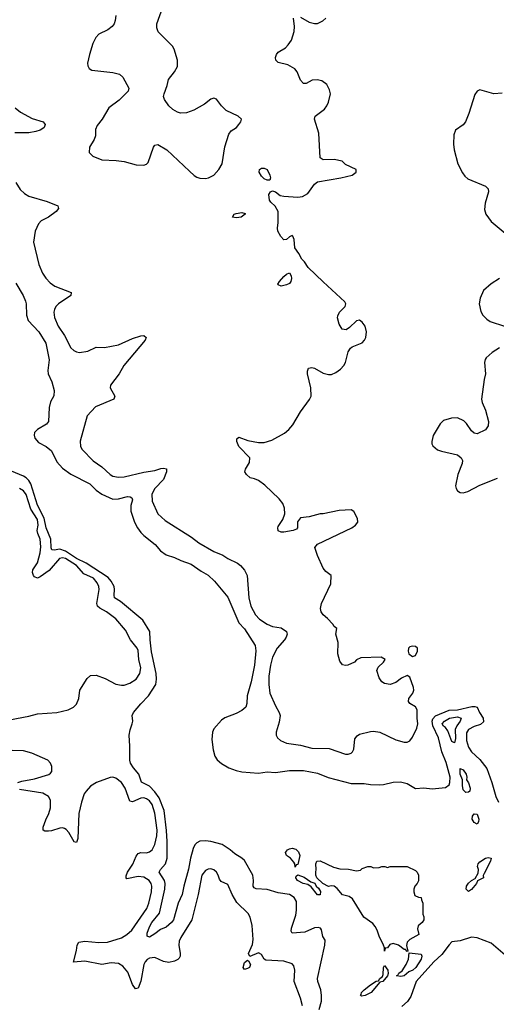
# Model space of a CAD drawing. Header units: inches. Extents: x 1839270 to 1929235, y 762242 to 910350.
# Tile 290 of 362: x 1875424 to 1878827, y 881626 to 888659. Entities that reach past the tile are written whole.
import ezdxf

# ---------------------------------------------------------------- set-up
doc = ezdxf.new("R2010")
doc.units = ezdxf.units.IN
doc.header["$MEASUREMENT"] = 0
doc.layers.add('B8878', color=7, linetype='Continuous')

msp = doc.modelspace()

# ---------------------------------------------------------------- linework, layer by layer
at = {"layer": 'B8878', "color": 5}
for points, elevation in [([(1876110.3, 888690.3), (1876106, 888654), (1876098.9, 888630), (1876084.9, 888610), (1876052.4, 888587.6), (1875990, 888555.1), (1875967.2, 888532.8), (1875947.1, 888490), (1875922.4, 888410), (1875909, 888350), (1875910.4, 888330), (1875919.1, 888310), (1875939, 888299), (1876090, 888283.2), (1876135.5, 888270), (1876159.5, 888250), (1876202.6, 888170), (1876198.9, 888150), (1876135.2, 888084.8), (1876060.9, 888030), (1876012.2, 887950), (1875976.1, 887903.9), (1875965.7, 887874.3), (1875964.5, 887830), (1875955.5, 887804.5), (1875922.5, 887750), (1875918.9, 887710), (1875945.4, 887685.4), (1876010, 887658.3), (1876113.7, 887653.7), (1876170, 887646.3), (1876256.2, 887623.8), (1876310, 887620.7), (1876330, 887626.8), (1876340.9, 887639.1), (1876379.3, 887750), (1876390, 887762.8), (1876410, 887767.3), (1876475.5, 887730), (1876636.4, 887576.4), (1876670, 887546.7), (1876690, 887535.3), (1876710, 887527.4), (1876750, 887525.2), (1876772.7, 887530), (1876811.5, 887550), (1876847.1, 887590), (1876870, 887630.7), (1876889.2, 887750.8), (1876917.8, 887842.2), (1876934.8, 887865.2), (1876971.8, 887890), (1876989.5, 887910), (1877002.7, 887930), (1877008.7, 887950), (1876984, 887970), (1876899.5, 888010), (1876864.8, 888044.8), (1876830, 888092.7), (1876810, 888099.3), (1876790, 888092.7), (1876743.8, 888056.2), (1876667.7, 888012.3), (1876614.2, 887994.2), (1876572.3, 887992.3), (1876550, 887999.3), (1876518, 888018), (1876490, 888045.2), (1876457, 888090), (1876452, 888110), (1876454.5, 888130), (1876477, 888190), (1876487, 888233), (1876530, 888286), (1876550, 888324.7), (1876552, 888370), (1876527.3, 888450), (1876516.2, 888470), (1876413, 888573), (1876402.4, 888602.4), (1876404.2, 888630), (1876468.4, 888810)], 620), ([(1875396.8, 887496.8), (1875427.1, 887447.1), (1875458, 887418), (1875490, 887398.5), (1875620.9, 887360.9), (1875696.3, 887330), (1875701.6, 887310), (1875684.2, 887290), (1875630, 887248.1), (1875577.6, 887222.4), (1875558.1, 887201.9), (1875534, 887150), (1875522.3, 887070), (1875561.8, 886910), (1875587.9, 886847.9), (1875610, 886812.9), (1875640.6, 886780.6), (1875675.8, 886755.8), (1875792.4, 886710), (1875790.3, 886690), (1875701.5, 886630), (1875681.3, 886610), (1875671.5, 886590), (1875668.1, 886570), (1875673, 886533), (1875698.4, 886470), (1875743.8, 886403.8), (1875790, 886316.5), (1875810, 886297.3), (1875830, 886286.9), (1875850, 886283.2), (1875910, 886291.2), (1875970, 886319.3), (1876030, 886318.5), (1876130, 886338), (1876230, 886382.6), (1876290, 886400.3), (1876310, 886403.8), (1876327.7, 886390), (1876318.9, 886370), (1876168, 886190), (1876134.6, 886130), (1876071.8, 886050), (1876071, 886030), (1876102.4, 885970), (1876095.3, 885950), (1875965.3, 885894.7), (1875906.7, 885830), (1875854.9, 885650), (1875857, 885610), (1875869.2, 885589.2), (1875948.9, 885508.9), (1876010, 885465.2), (1876070, 885410.2), (1876090, 885399.2), (1876130, 885392.7), (1876170, 885394.4), (1876310, 885427.5), (1876390, 885438.6), (1876432.7, 885452.7), (1876450, 885456), (1876471.7, 885451.7), (1876473.1, 885430), (1876450, 885375.5), (1876388.8, 885310), (1876367.7, 885270), (1876370, 885220.5), (1876409.6, 885129.6), (1876463, 885083), (1876650, 884964.1), (1876703.3, 884923.3), (1876810, 884860.2), (1876875.7, 884835.7), (1876910.4, 884810), (1876978.4, 884778.4), (1877001.4, 884761.4), (1877030, 884728.4), (1877049, 884690), (1877059.4, 884530), (1877075.1, 884470), (1877107.5, 884407.5), (1877136.3, 884376.3), (1877190, 884342.2), (1877230, 884325.5), (1877290, 884314.7), (1877329.2, 884289.2), (1877333.4, 884270), (1877327.7, 884250), (1877315.5, 884230), (1877261.7, 884170), (1877230, 884105.4), (1877214.7, 884050), (1877202.7, 883970), (1877202.2, 883910), (1877209.3, 883850), (1877250, 883759.3), (1877277.4, 883710), (1877283.1, 883690), (1877277.4, 883642.6), (1877255.8, 883570), (1877255.8, 883550), (1877264.4, 883530), (1877285.5, 883510), (1877330, 883492.4), (1877430, 883477.1), (1877510, 883456.3), (1877634.3, 883454.3), (1877750, 883414), (1877770, 883412.7), (1877790, 883420.5), (1877799.5, 883430), (1877809.6, 883450), (1877817.6, 883522.4), (1877834.9, 883545.1), (1877850, 883554.9), (1877930, 883574.9), (1877950, 883578.4), (1877996, 883570), (1878110, 883515.3), (1878170, 883498.7), (1878190, 883498.4), (1878210, 883508.2), (1878230, 883534), (1878260.9, 883599.1), (1878266.6, 883630), (1878261.7, 883670), (1878262.4, 883730), (1878250.6, 883750.6), (1878210, 883776), (1878199.3, 883790), (1878202.5, 883810), (1878232.3, 883850), (1878238.5, 883870), (1878236, 883890), (1878210, 883962.7), (1878190, 883976.2), (1878150, 883955.1), (1878110, 883924.4), (1878070, 883910.9), (1878030, 883916.8), (1878010, 883929.8), (1877990, 883958.7), (1877973.7, 884010), (1877984.8, 884035.2), (1878022.7, 884070), (1878034, 884090), (1878005.2, 884105.2), (1877859.6, 884100.4), (1877830, 884086), (1877814, 884070), (1877766.8, 884050), (1877750, 884045.8), (1877730, 884051.1), (1877710, 884078), (1877695.6, 884130), (1877697.2, 884210), (1877682, 884270), (1877688.7, 884310), (1877670, 884324), (1877661, 884341), (1877622.4, 884382.4), (1877590, 884408.6), (1877577.3, 884430), (1877573.1, 884453.1), (1877579.1, 884490), (1877645.4, 884630), (1877649.3, 884689.3), (1877610, 884716.9), (1877590, 884742.7), (1877550, 884832.7), (1877532.3, 884890), (1877550, 884913), (1877795.3, 885030), (1877822, 885050), (1877838, 885070), (1877836.4, 885096.4), (1877810, 885146), (1877790, 885158), (1877706.4, 885153.6), (1877590.9, 885129.1), (1877570, 885128.7), (1877490, 885109), (1877430, 885102), (1877407.7, 885072.3), (1877407.3, 885030), (1877399.5, 885020.5), (1877378, 885010), (1877310, 884998.5), (1877290, 884997.8), (1877270, 885008.5), (1877266.5, 885030), (1877270, 885039.3), (1877304.2, 885090), (1877316.4, 885130), (1877314, 885170), (1877302.7, 885202.7), (1877277.8, 885237.8), (1877174.5, 885334.5), (1877130, 885367.4), (1877100.8, 885380.8), (1877070, 885387.2), (1877042.6, 885410), (1877032.6, 885430), (1877035.4, 885450), (1877064.6, 885495.4), (1877066.3, 885530), (1876989.8, 885610), (1876973.8, 885646.2), (1876973.6, 885666.4), (1876990, 885677.4), (1877053.8, 885653.8), (1877130, 885638.9), (1877170, 885638.4), (1877224.7, 885655.3), (1877314.4, 885705.6), (1877346.7, 885733.3), (1877374.1, 885765.9), (1877430, 885858.4), (1877494.5, 885945.5), (1877505.3, 885970), (1877504.1, 886030), (1877480.2, 886130), (1877478.8, 886150), (1877486, 886170), (1877510, 886175.8), (1877530, 886171.1), (1877590, 886135.6), (1877630, 886124.7), (1877650, 886125.8), (1877681.2, 886138.8), (1877715.7, 886164.3), (1877739.7, 886190), (1877749.8, 886210), (1877770, 886286.8), (1877786.9, 886313.1), (1877798.3, 886321.7), (1877870, 886350.5), (1877887.3, 886370), (1877895.8, 886390), (1877900.5, 886430), (1877891.6, 886470), (1877870, 886499.5), (1877850, 886512), (1877830, 886509.6), (1877778.9, 886461.1), (1877754.7, 886445.3), (1877727.9, 886447.9), (1877705.2, 886485.2), (1877693.7, 886530), (1877694.7, 886545.3), (1877708.5, 886571.5), (1877747.6, 886610), (1877752.3, 886630), (1877744.7, 886644.7), (1877590, 886786), (1877484, 886890), (1877458, 886930), (1877438, 886950), (1877418, 886990), (1877389.3, 887029.3), (1877384, 887090), (1877374, 887114), (1877370, 887118), (1877350, 887109), (1877330.4, 887089.6), (1877310, 887087.8), (1877288.5, 887110), (1877267.8, 887150), (1877264.5, 887170), (1877269.3, 887210), (1877268.7, 887288.7), (1877248.4, 887328.4), (1877216.4, 887356.4), (1877208, 887370), (1877204, 887410), (1877215.3, 887430), (1877230, 887437.3), (1877250, 887430.4), (1877284.7, 887404.7), (1877310, 887398), (1877410, 887391.9), (1877443.9, 887396.1), (1877481.5, 887418.5), (1877530, 887483.6), (1877550, 887501.1), (1877718, 887530), (1877798, 887550), (1877826, 887570), (1877826, 887590), (1877750, 887626), (1877726, 887650), (1877670, 887661.2), (1877590, 887658), (1877570, 887673.2), (1877560.6, 887850), (1877528.1, 887950), (1877533.5, 887970), (1877599.9, 888020.1), (1877616.8, 888043.2), (1877628.7, 888070), (1877642.6, 888130), (1877637.4, 888157.4), (1877616.3, 888196.3), (1877582.5, 888222.5), (1877549.1, 888230.9), (1877513.6, 888226.4), (1877470, 888203.1), (1877450, 888203.5), (1877430, 888228), (1877406.1, 888286.1), (1877388.6, 888308.6), (1877337.7, 888337.7), (1877270, 888354.8), (1877252.1, 888370), (1877249.9, 888390), (1877257.4, 888410), (1877270, 888426.5), (1877321.5, 888458.5), (1877341.3, 888478.7), (1877365.7, 888514.3), (1877384.9, 888575.1), (1877386, 888610), (1877379.1, 888670)], 580), ([(1877430, 888678.2), (1877490, 888641.5), (1877530, 888631.6), (1877550, 888633.4), (1877587.6, 888652.4), (1877609.6, 888670)], 580), ([(1878870, 888134.5), (1878810, 888129.6), (1878710, 888159.3), (1878690, 888149.2), (1878675.3, 888124.7), (1878632.1, 887990), (1878606.5, 887930), (1878590, 887908), (1878537.1, 887870), (1878523.6, 887836.4), (1878522.4, 887770), (1878526.7, 887730), (1878553.4, 887630), (1878585, 887565), (1878602, 887542), (1878623.6, 887523.6), (1878751.2, 887471.2), (1878770.2, 887450.2), (1878771.6, 887430), (1878749.1, 887350), (1878743.2, 887303.2), (1878751.8, 887270), (1878790, 887218.4), (1878890, 887134.9)], 580), ([(1875392, 888030), (1875430, 887998.2), (1875513.4, 887953.4), (1875590.6, 887930), (1875604.9, 887910), (1875598, 887890), (1875590, 887883.1), (1875570.4, 887870), (1875539.7, 887860.3), (1875490, 887851), (1875390, 887851.2)], 580), ([(1878850, 886810.9), (1878790, 886773.5), (1878735.9, 886724.1), (1878711.3, 886670), (1878705.2, 886630), (1878716.2, 886576.2), (1878730.2, 886550), (1878759.2, 886519.2), (1878783.2, 886503.2), (1878886.8, 886470)], 580), ([(1875396.5, 886776.5), (1875448.4, 886690), (1875464.9, 886650), (1875470.3, 886629.7), (1875473.7, 886550), (1875483.8, 886510), (1875560.3, 886430), (1875610.2, 886350), (1875634.2, 886230), (1875625.3, 886154.7), (1875626.4, 886130), (1875653.3, 886073.3), (1875670.7, 886010), (1875667.8, 885972.2), (1875644, 885930), (1875633.6, 885890), (1875630.1, 885789.9), (1875616.5, 885770), (1875550, 885732.1), (1875539, 885721), (1875530.3, 885710), (1875527.9, 885692.1), (1875532.9, 885670), (1875559.1, 885639.1), (1875613.1, 885610), (1875650, 885579), (1875690, 885500.7), (1875730, 885455.5), (1875790, 885412.3), (1875925.2, 885345.2), (1875970, 885299), (1876010, 885269.4), (1876090, 885235.8), (1876130, 885236.8), (1876192.7, 885252.7), (1876212, 885252), (1876225.1, 885245.1), (1876230.3, 885230), (1876216.9, 885190), (1876217.4, 885150), (1876244.7, 885070), (1876265.4, 885030), (1876290, 884995.5), (1876310, 884974.7), (1876391.4, 884911.4), (1876430, 884864.6), (1876470, 884837), (1876530, 884818.3), (1876575.6, 884795.6), (1876648, 884770), (1876719.5, 884719.5), (1876770, 884691.5), (1876815.3, 884650), (1876910, 884535.8), (1876990, 884350.3), (1877030, 884308.1), (1877106.2, 884190), (1877110.2, 884150.2), (1877100.1, 884050), (1877077.7, 883930), (1877047.9, 883830), (1877045.5, 883774.5), (1877038, 883750), (1877010, 883724), (1876970, 883703.2), (1876890, 883672.5), (1876864.3, 883655.7), (1876810, 883594.8), (1876800.1, 883570), (1876796.8, 883516.8), (1876805.3, 883445.3), (1876818, 883398), (1876833.7, 883373.7), (1876865.4, 883345.4), (1876916.3, 883316.3), (1876970, 883296), (1877010, 883287.2), (1877130, 883278), (1877190, 883287.2), (1877250, 883283.1), (1877350, 883297.4), (1877450, 883295.6), (1877550, 883277.7), (1877625.9, 883245.9), (1877790, 883203.2), (1877884.3, 883204.3), (1877930, 883195.6), (1877990, 883193.7), (1878022.8, 883197.2), (1878090, 883213.7), (1878144.4, 883215.6), (1878190, 883203.1), (1878250, 883168.3), (1878310, 883173.6), (1878370, 883166.7), (1878464.4, 883175.6), (1878490, 883194.4), (1878496, 883210), (1878498.2, 883250), (1878470, 883353.5), (1878439.4, 883430), (1878415.6, 883530), (1878375.2, 883615.2), (1878369.9, 883650), (1878373.3, 883666.7), (1878392.2, 883687.8), (1878490, 883727.4), (1878550.5, 883730.5), (1878652.9, 883752.9), (1878674.1, 883754.1), (1878690, 883749.3), (1878708.2, 883710), (1878734.1, 883670), (1878735.4, 883644.6), (1878715.2, 883624.8), (1878670.3, 883610), (1878630, 883589.7), (1878614.7, 883565.3), (1878614.8, 883510), (1878630, 883464), (1878650, 883430.2), (1878710, 883374.4), (1878759.5, 883310), (1878796, 883210), (1878823.2, 883110), (1878843.6, 883070)], 560), ([(1878850, 886316.2), (1878797.8, 886282.2), (1878755.1, 886244.9), (1878748.2, 886231.8), (1878744.2, 886210), (1878750.1, 886130), (1878739.8, 886090), (1878720.6, 885950), (1878725.9, 885925.9), (1878751.1, 885870), (1878771.4, 885790), (1878770, 885759), (1878750.4, 885730), (1878690, 885700.7), (1878670, 885705.1), (1878650, 885722), (1878615.3, 885775.3), (1878595, 885795), (1878550, 885815.3), (1878507, 885813), (1878450, 885795.6), (1878426.4, 885773.6), (1878375.8, 885690), (1878366.6, 885646.6), (1878367.4, 885630), (1878375.1, 885615.1), (1878408, 885588), (1878436.9, 885576.9), (1878550.2, 885550.2), (1878577.1, 885530), (1878584.9, 885510), (1878583.7, 885490), (1878553.1, 885410), (1878537, 885330), (1878540.4, 885310), (1878550, 885294), (1878570, 885282.4), (1878590, 885280.3), (1878625.2, 885290), (1878710, 885333.7), (1878835.1, 885384.9)], 580), ([(1877563.5, 881590), (1877579.3, 881650), (1877580.2, 881690), (1877573.7, 881730), (1877552.4, 881790), (1877550.7, 881810), (1877603.8, 882050), (1877604.7, 882084.7), (1877589.7, 882110), (1877578.7, 882158.7), (1877570.9, 882170.9), (1877555.7, 882175.7), (1877530, 882171.6), (1877459, 882141), (1877370, 882135.1), (1877362, 882150), (1877365, 882170), (1877396.2, 882263.8), (1877401.6, 882298.4), (1877400.2, 882360.2), (1877383.5, 882390), (1877350, 882411.6), (1877270, 882423.2), (1877190, 882447.2), (1877112, 882452), (1877099.1, 882459.1), (1877091.1, 882471.1), (1877094.6, 882510), (1877089.2, 882550), (1877030, 882652.9), (1877010, 882670.6), (1876960.6, 882700.6), (1876927.2, 882730), (1876870, 882766.8), (1876790, 882788.9), (1876750, 882794.4), (1876710, 882790.7), (1876690, 882780.8), (1876675.3, 882764.7), (1876661.6, 882738.4), (1876642.7, 882670), (1876630, 882592), (1876595.1, 882470), (1876583, 882410), (1876556.3, 882350), (1876521.6, 882230), (1876509.2, 882210), (1876470, 882177.8), (1876430, 882161.5), (1876390, 882129.8), (1876350, 882106.2), (1876333.6, 882113.6), (1876334.1, 882134.1), (1876350, 882178.9), (1876368.2, 882210), (1876422, 882278), (1876459.9, 882450), (1876463.1, 882490), (1876458.8, 882510), (1876420.7, 882570), (1876429.8, 882590), (1876464.4, 882630), (1876477.6, 882670), (1876477.7, 882790), (1876471.9, 882868.1), (1876455.4, 883010), (1876420.9, 883100.9), (1876390, 883143.2), (1876350, 883183.8), (1876292.9, 883212.9), (1876274.9, 883270), (1876235.8, 883315.8), (1876215.7, 883350), (1876211.2, 883371.2), (1876211, 883470), (1876204.7, 883550), (1876211.9, 883588.1), (1876227.8, 883630), (1876231.8, 883650), (1876226.9, 883690), (1876237.1, 883710), (1876287.9, 883772.1), (1876344.5, 883830), (1876396.9, 883910), (1876401.5, 883950), (1876397.9, 883990), (1876365.1, 884145.1), (1876354.5, 884230), (1876353.8, 884290), (1876303.9, 884370), (1876143.6, 884503.6), (1876101.4, 884530), (1876097.5, 884550), (1876102, 884590), (1876097.6, 884610), (1876077.5, 884650), (1876055.6, 884675.6), (1875898.3, 884778.3), (1875829.5, 884810), (1875750, 884864.2), (1875710, 884877.6), (1875669.9, 884869.9), (1875653.2, 884873.2), (1875648, 884888), (1875646.2, 884950), (1875613.9, 885030), (1875598, 885098), (1875550, 885190.6), (1875503, 885343), (1875488.3, 885368.3), (1875470, 885386.7), (1875450, 885399.4), (1875366.3, 885433.7)], 560), ([(1875350, 883659.1), (1875490, 883684.1), (1875550, 883701.7), (1875689.9, 883710.1), (1875769.4, 883730), (1875807.6, 883750), (1875829.8, 883770.2), (1875846.9, 883810), (1875853.7, 883870), (1875905.6, 883954.4), (1875930, 883974.9), (1875970, 883978.3), (1876033.4, 883953.4), (1876110, 883914.3), (1876150, 883904.9), (1876170, 883906.7), (1876210, 883919.6), (1876254.8, 883950), (1876282.5, 883990), (1876289.8, 884030), (1876275.8, 884090), (1876270, 884152.8), (1876262, 884170), (1876215.6, 884230), (1876178.8, 884298.8), (1876110, 884379.4), (1876043.5, 884430), (1875995.3, 884455.3), (1875980.2, 884470), (1875974.9, 884490), (1875990.5, 884590), (1875989.1, 884610), (1875977.9, 884637.9), (1875951.4, 884670), (1875881.2, 884701.2), (1875830, 884760.8), (1875750, 884810.2), (1875730, 884816), (1875708.1, 884811.9), (1875634.2, 884725.8), (1875570, 884679.8), (1875550, 884670.8), (1875530, 884680.9), (1875523.2, 884690), (1875515.8, 884710), (1875517.4, 884730), (1875550, 884779.7), (1875570, 884850.4), (1875574.2, 884894.2), (1875571.1, 884950), (1875553.1, 884990), (1875549.9, 885009.9), (1875555.8, 885050), (1875551.2, 885090), (1875503.1, 885163.1), (1875470, 885266.8), (1875450, 885293), (1875423.5, 885310)], 580), ([(1875410, 883210.7), (1875439, 883221), (1875530, 883238), (1875631.1, 883268.9), (1875643, 883277), (1875654.4, 883290), (1875654.4, 883325.6), (1875644.7, 883350), (1875626, 883370), (1875510, 883419.6), (1875450, 883436.3), (1875370, 883439.3)], 580), ([(1877443.8, 881616.2), (1877430, 881669.3), (1877384.8, 881790), (1877388.4, 881870), (1877380.7, 881900.7), (1877370, 881914.7), (1877310, 881935.1), (1877182.3, 881942.3), (1877169, 881950), (1877150, 881982), (1877130, 881994), (1877067.3, 881967.3), (1877058, 881990), (1877086.2, 882053.8), (1877090.8, 882089.2), (1877083.2, 882190), (1877069.9, 882250), (1877055.1, 882275.1), (1876974.2, 882354.2), (1876942.3, 882410), (1876910, 882481.6), (1876862.7, 882502.7), (1876850, 882519.3), (1876842.2, 882550), (1876829.9, 882569.9), (1876810, 882586.6), (1876790, 882593.4), (1876770, 882592.2), (1876750, 882582.6), (1876725.2, 882550), (1876699.5, 882410), (1876653.5, 882230), (1876575.3, 882104.7), (1876563.1, 882076.9), (1876561.3, 882050), (1876570.9, 881989.1), (1876570.1, 881969.9), (1876563.1, 881956.9), (1876553.2, 881946.8), (1876530, 881935.3), (1876490, 881925.3), (1876450, 881932.4), (1876390, 881961.2), (1876350, 881955.3), (1876334.1, 881945.9), (1876319.2, 881930), (1876310.1, 881909.9), (1876289.3, 881790.7), (1876270, 881742.9), (1876250, 881737), (1876230, 881767.6), (1876196.3, 881856.3), (1876159.6, 881899.6), (1876130, 881917.8), (1876077.4, 881922.6), (1876009.8, 881909.8), (1875890, 881934), (1875807.7, 881927.7), (1875829.8, 882010), (1875834.3, 882050), (1875847.3, 882070), (1875890, 882077.5), (1875989.1, 882069.1), (1876050, 882070.1), (1876150, 882102.4), (1876190, 882125), (1876223.9, 882156.1), (1876331.7, 882310), (1876347.3, 882350), (1876364.1, 882430), (1876368.6, 882470), (1876362.8, 882490), (1876348.1, 882510), (1876310, 882534.8), (1876270, 882539.6), (1876190, 882522.3), (1876183.1, 882530), (1876183.8, 882543.8), (1876192.7, 882570), (1876231.8, 882628.2), (1876255.9, 882684.1), (1876270, 882703.9), (1876290, 882710.1), (1876330, 882709.4), (1876350, 882714.7), (1876370.8, 882730), (1876390, 882768.4), (1876404.3, 882830), (1876406.6, 882870), (1876390, 882991.8), (1876370, 883054.8), (1876350, 883079.8), (1876330, 883094.1), (1876310, 883100.6), (1876290, 883099.1), (1876230, 883072.7), (1876210, 883078), (1876176.8, 883170), (1876149.8, 883210), (1876110, 883242.9), (1876090, 883249.1), (1876070, 883247.5), (1875971.6, 883210), (1875930, 883183.8), (1875897.5, 883150), (1875885, 883130), (1875865.2, 883070), (1875846.9, 882990), (1875838.2, 882810), (1875830, 882782.9), (1875812.5, 882787.5), (1875774.5, 882854.5), (1875755.7, 882875.7), (1875742.9, 882882.9), (1875730, 882887.5), (1875710, 882885.7), (1875650, 882865), (1875630, 882862.5), (1875603.3, 882863.3), (1875591.3, 882870), (1875591.9, 882891.9), (1875610, 882944.4), (1875632, 882990), (1875642.9, 883030), (1875644.3, 883084.3), (1875630, 883110.7), (1875590, 883134.5), (1875421.6, 883161.6)], 580), ([(1878924.2, 881950), (1878790, 882063.9), (1878690, 882100.5), (1878650, 882106.3), (1878570, 882079.3), (1878510, 882073.2), (1878490, 882052.5), (1878438.7, 881981.3), (1878381.7, 881930), (1878254.8, 881790), (1878217, 881683), (1878192.7, 881647.3), (1878152.7, 881610)], 560)]:
    msp.add_lwpolyline(points, dxfattribs=dict(at, elevation=elevation))
for points, elevation in [([(1877210, 887512.7), (1877190, 887513.3), (1877170, 887523), (1877150, 887541.3), (1877135.1, 887570), (1877135.6, 887590), (1877150, 887599.6), (1877170, 887599.6), (1877190, 887588.2), (1877211.2, 887548.8), (1877215, 887530)], 580), ([(1876970, 887244.4), (1876944.2, 887250), (1876955.1, 887270), (1876970, 887275.5), (1877010, 887283), (1877034.8, 887274.8), (1877034.8, 887270), (1877006, 887250), (1876990, 887247.1)], 580), ([(1877290, 886757.2), (1877270, 886765.1), (1877267.8, 886770), (1877278.8, 886790), (1877310, 886824), (1877330, 886842.3), (1877350, 886852), (1877362.6, 886830), (1877365.7, 886810), (1877360.3, 886790), (1877350, 886776.2), (1877330, 886764.9)], 580), ([(1878230, 884185.2), (1878210, 884179.3), (1878200.7, 884170), (1878197.3, 884150), (1878204, 884130), (1878230, 884111), (1878250, 884118), (1878265.2, 884150), (1878264, 884170), (1878250, 884181.2)], 580), ([(1878530, 883495.1), (1878510, 883504.7), (1878480.5, 883580.5), (1878463.9, 883603.9), (1878450, 883613.3), (1878441.2, 883630), (1878456.9, 883650), (1878492.6, 883670), (1878550, 883678.8), (1878576.5, 883670), (1878570.2, 883650), (1878544.8, 883615.2), (1878533.4, 883590), (1878534.9, 883525.1)], 540), ([(1878610, 883140.4), (1878590, 883157.6), (1878584.9, 883190), (1878586.6, 883230), (1878569.1, 883270.9), (1878570, 883312), (1878590, 883301.6), (1878612.1, 883270), (1878616.1, 883250), (1878614, 883230), (1878630, 883208), (1878640.8, 883170), (1878638.7, 883150), (1878630, 883141.3)], 540), ([(1878690, 882913.2), (1878670, 882924.2), (1878655.4, 882950), (1878658, 882970), (1878670, 882986), (1878690, 882984.9), (1878703.7, 882950), (1878700.5, 882930)], 540), ([(1877390, 882606), (1877389, 882630), (1877382, 882642), (1877358, 882670), (1877329.6, 882689.6), (1877324.1, 882704.1), (1877322.7, 882710), (1877336, 882730), (1877350, 882737.6), (1877370, 882741.7), (1877395.1, 882735.1), (1877414.9, 882714.9), (1877423.8, 882690), (1877410, 882626), (1877398, 882622)], 540), ([(1877830, 882578.8), (1877856.5, 882583.5), (1877870, 882596), (1877911.1, 882611.1), (1877931.1, 882611.1), (1877950, 882602), (1877990, 882604.7), (1878010, 882611), (1878030.9, 882610.9), (1878050, 882604.7), (1878070, 882611.3), (1878190, 882611.3), (1878250, 882582), (1878262, 882570), (1878271.3, 882550), (1878271.1, 882508.9), (1878262, 882490), (1878244.7, 882470), (1878238, 882450), (1878238, 882430), (1878244.7, 882404.7), (1878272.7, 882392.7), (1878292, 882390), (1878292.7, 882372.7), (1878302, 882350), (1878302, 882270), (1878311.1, 882251.1), (1878311, 882230), (1878298, 882210), (1878270, 882188), (1878264.9, 882164.9), (1878274, 882126), (1878210, 882089.5), (1878190.5, 882070), (1878185.5, 882045.5), (1878194.8, 882005.2), (1878190, 882004), (1878178, 882018), (1878170, 882018), (1878130, 882048.2), (1878090, 882061.6), (1878066.4, 882053.6), (1878050, 882028.7), (1878032.7, 882027.3), (1878030, 882006), (1878029.2, 882030), (1878022.7, 882050), (1877990, 882114), (1877976.4, 882156.4), (1877962.6, 882182.6), (1877944.7, 882204.7), (1877881.2, 882250), (1877800.9, 882380.9), (1877777, 882397), (1877729.5, 882409.5), (1877690, 882454.5), (1877670, 882469.4), (1877647.1, 882472.9), (1877628.9, 882468.9), (1877588.7, 882488.7), (1877546, 882530), (1877538, 882550), (1877538, 882570), (1877542, 882590), (1877538, 882630), (1877546, 882650), (1877570, 882652), (1877665.5, 882605.5), (1877710, 882593), (1877772.4, 882592.4)], 540), ([(1878630, 882432.3), (1878612.3, 882450), (1878615.6, 882470), (1878629, 882491), (1878650, 882510.4), (1878675.5, 882524.5), (1878697.2, 882562.8), (1878701.2, 882590), (1878692, 882610), (1878698.4, 882630), (1878710, 882644.9), (1878750, 882671), (1878770, 882676), (1878790, 882671), (1878786, 882650), (1878739.8, 882560.2), (1878734.4, 882545.6), (1878734.9, 882530), (1878692.1, 882507.9), (1878685.5, 882490), (1878650, 882447.2)], 540), ([(1877570, 882408), (1877550, 882408.7), (1877504.8, 882464.8), (1877482.7, 882482.7), (1877449.3, 882490), (1877408.2, 882510), (1877397, 882530), (1877399, 882541), (1877410, 882551.3), (1877455.5, 882535.5), (1877502, 882502), (1877531.6, 882491.6), (1877542, 882470), (1877556.9, 882456.9), (1877571.6, 882431.6)], 540), ([(1877030, 881875.3), (1877019, 881890), (1877030, 881924.7), (1877050, 881942), (1877058, 881938), (1877071, 881910), (1877064.7, 881890), (1877050, 881881.2)], 580), ([(1878146.1, 881826.1), (1878115.3, 881830), (1878124.8, 881835.2), (1878132.3, 881850), (1878154.1, 881865.9), (1878183.1, 881910), (1878199.8, 881950), (1878205.2, 881994.8), (1878290, 881984.7), (1878296.3, 881970), (1878292, 881950), (1878252.3, 881890), (1878230.2, 881870), (1878202.7, 881857.3), (1878170, 881828.9)], 540), ([(1877865.2, 881685.2), (1877858, 881690), (1877863.1, 881696.9), (1877863.7, 881710), (1877882.7, 881730), (1877930, 881764.9), (1877970, 881790.6), (1877985.6, 881794.4), (1877995.3, 881810), (1878014.6, 881825.4), (1878020.4, 881839.6), (1878022.7, 881890), (1878030, 881904.7), (1878052, 881870), (1878054.4, 881845.6), (1878050.9, 881829.1), (1878018, 881790), (1877995.3, 881784.7), (1877932.7, 881710), (1877890, 881689.6)], 540)]:
    msp.add_lwpolyline(points, close=True, dxfattribs=dict(at, elevation=elevation))

doc.saveas('drawing.dxf')
